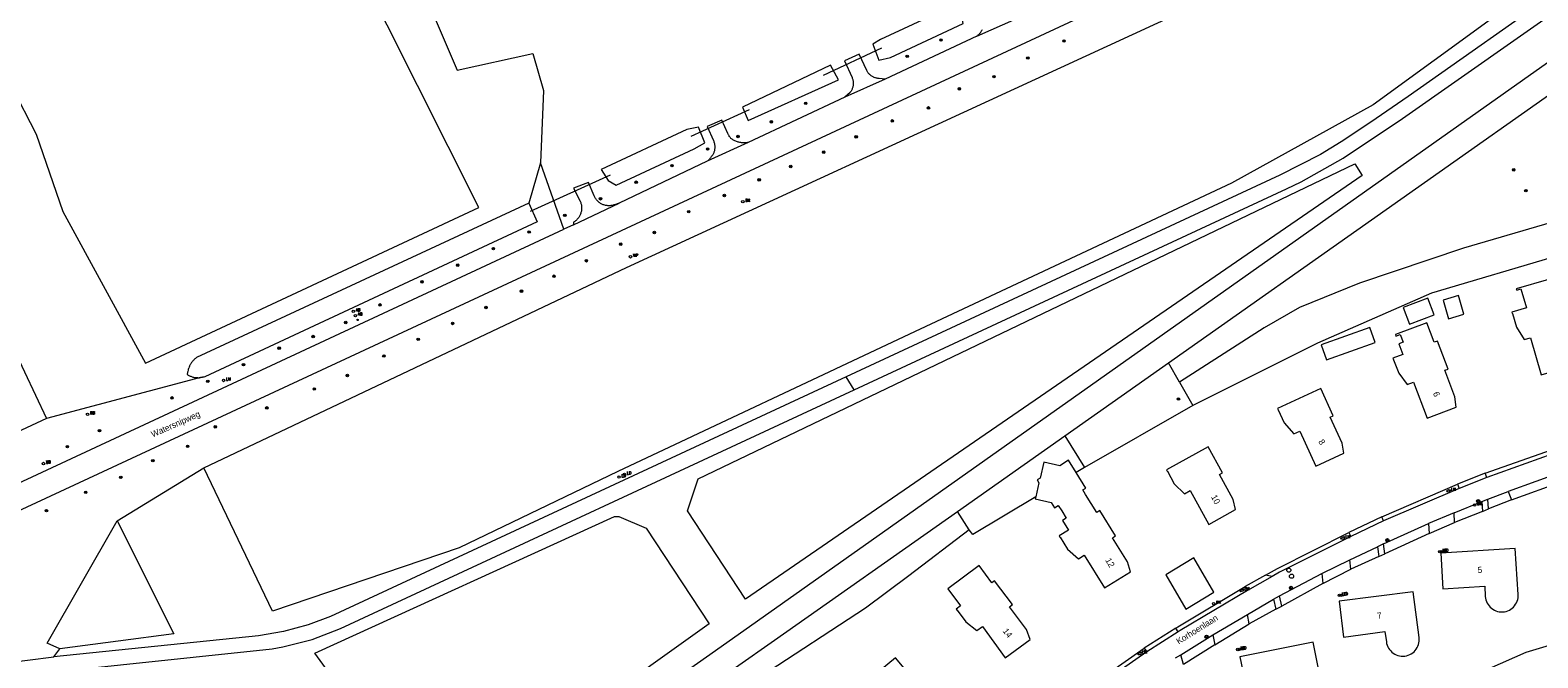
# Model space of a CAD drawing. Header units: metres. Extents: x 138165 to 154469, y 480134 to 494189.
# Tile 330 of 656: x 148554 to 148858, y 483884 to 484010. Entities that reach past the tile are written whole.
import ezdxf

# ---------------------------------------------------------------- set-up
doc = ezdxf.new("R2010")
doc.units = ezdxf.units.M
doc.header["$LTSCALE"] = 0.001
doc.header["$MEASUREMENT"] = 0
for name, color, linetype, lineweight in [('Level 5', 7, 'Continuous', 0), ('TOP-L-duiker', 7, 'Continuous', 0), ('TOP-L-topo objecten punt', 7, 'Continuous', 0), ('TOP-L-topo objecten vlak', 7, 'Continuous', 0), ('TOP-T-topo huisnummering naamgeving', 7, 'Continuous', 0)]:
    doc.layers.add(name, color=color, linetype=linetype, lineweight=lineweight)
doc.styles.add('Style-INTL_ISO', font='INTL_ISO.shx')
doc.styles.add('Style-STANDARD', font='STANDARD.shx')

# ---------------------------------------------------------------- blocks, each defined once
blk = doc.blocks.new('24')
at = {"layer": 'TOP-L-topo objecten punt', "color": 7, "linetype": 'Continuous', "lineweight": 0}
for radius in [0.025, 0.0182, 0.0115, 0.005]:
    blk.add_circle((0, 0), radius, dxfattribs=at)
blk = doc.blocks.new('39')
at = {"layer": 'TOP-L-topo objecten punt', "color": 7, "linetype": 'Continuous', "lineweight": 0}
for p, q in [((0.0175, 0.0175), (-0.0175, 0.0175)), ((-0.0175, 0.0175), (-0.0175, -0.0175)), ((0.0175, 0.0175), (0.0175, -0.0175)), ((0.0175, -0.0175), (-0.0175, -0.0175))]:
    blk.add_line(p, q, dxfattribs=at)
blk.add_circle((0, 0), 0.0332, dxfattribs=at)
blk = doc.blocks.new('72')
at = {"layer": 'TOP-L-topo objecten punt', "color": 7, "linetype": 'Continuous', "lineweight": 0}
blk.add_circle((0, 0), 0.025, dxfattribs=at)
at = {"layer": 'TOP-L-topo objecten punt', "color": 7, "linetype": 'Continuous', "lineweight": 0, "style": 'Style-STANDARD'}
blk.add_text('BK', height=0.06, dxfattribs=at).set_placement((0.0483, 0))
blk = doc.blocks.new('121')
at = {"layer": 'TOP-L-topo objecten punt', "color": 7, "linetype": 'Continuous', "lineweight": 0}
blk.add_circle((0, 0), 0.025, dxfattribs=at)
at = {"layer": 'TOP-L-topo objecten punt', "color": 7, "linetype": 'Continuous', "lineweight": 0, "style": 'Style-STANDARD'}
blk.add_text('LD', height=0.06, dxfattribs=at).set_placement((0.0483, 0))
blk = doc.blocks.new('*U13')
at = {"layer": 'Level 5', "color": 7, "linetype": 'Continuous', "lineweight": 0}
blk.add_circle((0, 0), 0.0415, dxfattribs=at)
blk = doc.blocks.new('150')
at = {"layer": 'Level 5', "color": 7, "linetype": 'Continuous', "lineweight": 0}
blk.add_blockref('*U13', (0, 0), dxfattribs=at)
blk = doc.blocks.new('73')
at = {"layer": 'TOP-L-topo objecten punt', "color": 7, "linetype": 'Continuous', "lineweight": 0}
blk.add_circle((0, 0), 0.025, dxfattribs=at)
at = {"layer": 'TOP-L-topo objecten punt', "color": 7, "linetype": 'Continuous', "lineweight": 0, "style": 'Style-STANDARD'}
blk.add_text('WP', height=0.06, dxfattribs=at).set_placement((0.0483, 0))
blk = doc.blocks.new('16')
at = {"layer": 'TOP-L-topo objecten punt', "color": 7, "linetype": 'Continuous', "lineweight": 0}
blk.add_circle((0, 0), 0.025, dxfattribs=at)
at = {"layer": 'TOP-L-topo objecten punt', "color": 7, "linetype": 'Continuous', "lineweight": 0, "style": 'Style-STANDARD'}
blk.add_text('LM', height=0.06, dxfattribs=at).set_placement((0.0483, 0))
blk = doc.blocks.new('10')
at = {"layer": 'TOP-L-topo objecten punt', "linetype": 'Continuous', "lineweight": 0}
blk.add_circle((0, 0), 0.0125, dxfattribs=at)
blk = doc.blocks.new('119')
at = {"layer": 'TOP-L-topo objecten punt', "color": 7, "linetype": 'Continuous', "lineweight": 0}
blk.add_circle((0, 0), 0.025, dxfattribs=at)
at = {"layer": 'TOP-L-topo objecten punt', "color": 7, "linetype": 'Continuous', "lineweight": 0, "style": 'Style-STANDARD'}
blk.add_text('KK', height=0.06, dxfattribs=at).set_placement((0.0483, 0))
blk = doc.blocks.new('11')
at = {"layer": 'TOP-L-topo objecten punt', "color": 7, "linetype": 'Continuous', "lineweight": 0}
blk.add_circle((0, 0), 0.025, dxfattribs=at)
at = {"layer": 'TOP-L-topo objecten punt', "color": 7, "linetype": 'Continuous', "lineweight": 0, "style": 'Style-STANDARD'}
blk.add_text('AB', height=0.06, dxfattribs=at).set_placement((0.0483, 0))
blk = doc.blocks.new('127')
at = {"layer": 'TOP-L-topo objecten punt', "color": 7, "linetype": 'Continuous', "lineweight": 0}
blk.add_circle((0, 0), 0.025, dxfattribs=at)
at = {"layer": 'TOP-L-topo objecten punt', "color": 7, "linetype": 'Continuous', "lineweight": 0, "style": 'Style-STANDARD'}
blk.add_text('RB', height=0.06, dxfattribs=at).set_placement((0.0483, 0))
blk = doc.blocks.new('14')
at = {"layer": 'TOP-L-topo objecten punt', "color": 7, "linetype": 'Continuous', "lineweight": 0}
blk.add_circle((0, 0), 0.025, dxfattribs=at)
at = {"layer": 'TOP-L-topo objecten punt', "color": 7, "linetype": 'Continuous', "lineweight": 0, "style": 'Style-STANDARD'}
blk.add_text('VB', height=0.06, dxfattribs=at).set_placement((0.0483, 0))

msp = doc.modelspace()

# ---------------------------------------------------------------- linework, layer by layer
at = {"layer": 'TOP-L-duiker', "flags": 128}
for points in [[(148713.75, 484001.17), (148725.48, 484006.65)], [(148698.78, 483994.19), (148687, 483988.78)], [(148654.71, 483973.76), (148670.85, 483981.12)]]:
    msp.add_lwpolyline(points, dxfattribs=at)
at = {"layer": 'TOP-L-topo objecten vlak', "flags": 128}
for points in [[(148776.88, 484109.61), (148623.55, 484040.37), (148639.94, 484002.13), (148655.16, 484005.49), (148657.35, 483998.07), (148656.73, 483983.49)], [(148545.95, 484010.93), (148550.26, 483998.81), (148555.2, 483989.24), (148560.55, 483973.7), (148577.19, 483943.18), (148644.33, 483974.53), (148613.51, 484035.84), (148600.04, 484053.58)], [(148844.52, 484049.59), (148534.04, 483905.3), (148533.52, 483905.08), (148533.12, 483904.91)], [(148849.01, 484042.98), (148860.53, 484021.46), (148824.4, 483995.2), (148795.9, 483979.42), (148731.08, 483949.05), (148672.34, 483921.43), (148640.36, 483906.02), (148602.78, 483893.27), (148588.92, 483922.13)], [(148588.92, 483922.13), (148674.04, 483962.46), (148849.01, 484042.98)], [(148865.92, 484023.68), (148865.52, 484023.5), (148865.54, 484022.88), (148865.48, 484021.97), (148865.43, 484021.64), (148865.34, 484021.32), (148865.22, 484021), (148865.15, 484020.86), (148864.98, 484020.57), (148864.78, 484020.3), (148864.55, 484020.05), (148864.49, 484019.98), (148864.23, 484019.77), (148863.95, 484019.58), (148863.66, 484019.42), (148863.35, 484019.29), (148831.47, 483996.83), (148823.96, 483991.66), (148817.95, 483987.75), (148813.81, 483985.19), (148805.65, 483981.02), (148718.28, 483940.45)], [(148719.92, 483937.84), (148806.94, 483978.27), (148809.95, 483979.7), (148818.39, 483984.46), (148830.33, 483992.4), (148865.32, 484016.99), (148865.53, 484017.17), (148865.77, 484017.33), (148866.03, 484017.47)], [(148723.69, 484007.35), (148724.9, 484004.15), (148727.21, 484004.72), (148741.87, 484011.54), (148740.98, 484015.62), (148725.23, 484008.31), (148723.69, 484007.35)], [(148744.59, 484008.98), (148752.66, 484012.57)], [(148783.21, 483943.27), (148870.9, 484004.99), (148868.49, 484009.92), (148700.43, 483891.26), (148693.1, 483886.11), (148644.97, 483852.27), (148649.04, 483848.9), (148689.16, 483877.13)], [(148745.66, 484010.27), (148745.59, 484010.14), (148745.51, 484010), (148745.43, 484009.87), (148745.35, 484009.74), (148745.25, 484009.62), (148745.16, 484009.5), (148745.05, 484009.38), (148744.95, 484009.27), (148744.83, 484009.17), (148744.71, 484009.07), (148744.59, 484008.98)], [(148744.59, 484008.98), (148726.14, 484000.34)], [(148697.39, 483994.72), (148698.57, 483992.05), (148716.73, 484000.23), (148715.14, 484003.16), (148697.39, 483994.72)], [(148726.14, 484000.34), (148724.93, 484000.48), (148724.79, 484000.49), (148724.65, 484000.5), (148724.51, 484000.52), (148724.37, 484000.54), (148724.23, 484000.58), (148724.1, 484000.62), (148723.96, 484000.66), (148723.83, 484000.72), (148723.7, 484000.78), (148723.58, 484000.85), (148723.46, 484000.92), (148723.34, 484001), (148723.23, 484001.09), (148723.12, 484001.18), (148723.01, 484001.27), (148722.91, 484001.38), (148722.82, 484001.48), (148722.73, 484001.59), (148722.65, 484001.71), (148722.57, 484001.83), (148722.5, 484001.95), (148722.44, 484002.08), (148720.93, 484005.4), (148717.99, 484004.03), (148719.48, 484000.69), (148719.53, 484000.56), (148719.58, 484000.42), (148719.62, 484000.28), (148719.65, 484000.14), (148719.68, 484000), (148719.7, 483999.86), (148719.71, 483999.71), (148719.72, 483999.57), (148719.72, 483999.42), (148719.71, 483999.28), (148719.7, 483999.14), (148719.68, 483998.99), (148719.65, 483998.85), (148719.62, 483998.71), (148719.57, 483998.57), (148719.53, 483998.44), (148719.47, 483998.3), (148719.41, 483998.17), (148719.34, 483998.04), (148719.27, 483997.92), (148719.19, 483997.8), (148719.11, 483997.68), (148718.05, 483996.69)], [(148726.14, 484000.34), (148718.05, 483996.69)], [(148718.05, 483996.69), (148698.57, 483987.62)], [(148698.57, 483987.62), (148698.4, 483987.59), (148698.23, 483987.56), (148698.07, 483987.54), (148697.89, 483987.53), (148697.73, 483987.52), (148697.55, 483987.52), (148697.38, 483987.53), (148697.21, 483987.54), (148697.05, 483987.57), (148696.88, 483987.59), (148696.71, 483987.63), (148696.55, 483987.67), (148696.38, 483987.72), (148696.22, 483987.78), (148696.06, 483987.84), (148695.9, 483987.91), (148695.75, 483987.98), (148695.6, 483988.06), (148695.45, 483988.15), (148695.31, 483988.24), (148695.17, 483988.34), (148695.08, 483988.43), (148694.99, 483988.52), (148694.91, 483988.62), (148694.84, 483988.72), (148694.76, 483988.82), (148694.7, 483988.93), (148694.64, 483989.04), (148694.58, 483989.15), (148694.53, 483989.27), (148694.48, 483989.39), (148693.27, 483992.09), (148690.3, 483990.81), (148691.56, 483987.98), (148691.62, 483987.84), (148691.67, 483987.7), (148691.72, 483987.56), (148691.76, 483987.42), (148691.79, 483987.27), (148691.81, 483987.12), (148691.83, 483986.98), (148691.84, 483986.83), (148691.85, 483986.68), (148691.84, 483986.53), (148691.83, 483986.38), (148691.81, 483986.24), (148691.79, 483986.09), (148691.76, 483985.95), (148691.72, 483985.8), (148691.67, 483985.66), (148691.62, 483985.52), (148691.56, 483985.39), (148691.49, 483985.25), (148691.42, 483985.12), (148691.34, 483985), (148691.25, 483984.88), (148691.16, 483984.76), (148691.07, 483984.62), (148690.98, 483984.5), (148690.87, 483984.37), (148690.77, 483984.25), (148690.66, 483984.13), (148690.54, 483984.02), (148690.42, 483983.91), (148690.3, 483983.81)], [(148668.98, 483982.19), (148670.37, 483979.94), (148671.96, 483979), (148687.7, 483986.33), (148689.8, 483987.55), (148688.54, 483990.65), (148686.23, 483990.2), (148668.98, 483982.19)], [(148698.57, 483987.62), (148690.3, 483983.81)], [(148656.73, 483983.49), (148654.37, 483975.4)], [(148661.46, 483970.14), (148656.73, 483983.49)], [(148690.3, 483983.81), (148672.6, 483975.41)], [(148820.73, 483983.33), (148822.23, 483980.96), (148698.03, 483895.73), (148686.34, 483913.49), (148688.47, 483919.94), (148820.73, 483983.33)], [(148672.6, 483975.41), (148671.65, 483975.08), (148671.5, 483975.03), (148671.35, 483974.98), (148671.2, 483974.95), (148671.05, 483974.91), (148670.9, 483974.89), (148670.74, 483974.88), (148670.59, 483974.87), (148670.43, 483974.87), (148670.28, 483974.87), (148670.13, 483974.89), (148669.97, 483974.91), (148669.82, 483974.94), (148669.67, 483974.97), (148669.52, 483975.02), (148669.38, 483975.07), (148669.23, 483975.13), (148669.09, 483975.19), (148668.96, 483975.27), (148668.82, 483975.34), (148668.69, 483975.43), (148668.57, 483975.52), (148668.45, 483975.62), (148668.33, 483975.72), (148668.22, 483975.83), (148668.12, 483975.95), (148668.02, 483976.06), (148667.93, 483976.19), (148667.84, 483976.32), (148667.76, 483976.45), (148667.69, 483976.59), (148667.62, 483976.72), (148667.56, 483976.87), (148666.41, 483979.57), (148663.4, 483978.39), (148664.72, 483975.78), (148664.78, 483975.64), (148664.83, 483975.49), (148664.88, 483975.34), (148664.92, 483975.19), (148664.96, 483975.04), (148664.98, 483974.89), (148665, 483974.73), (148665.02, 483974.58), (148665.02, 483974.42), (148665.02, 483974.26), (148665.01, 483974.11), (148664.99, 483973.95), (148664.97, 483973.8), (148664.93, 483973.65), (148664.89, 483973.49), (148664.85, 483973.35), (148664.8, 483973.2), (148664.74, 483973.06), (148664.67, 483972.91), (148664.6, 483972.78), (148664.52, 483972.64), (148664.43, 483972.51), (148664.34, 483972.39), (148664.24, 483972.27), (148664.14, 483972.15), (148664.03, 483972.04), (148663.91, 483971.93), (148663.79, 483971.83), (148663.67, 483971.73), (148663.54, 483971.65), (148663.41, 483971.56), (148663.39, 483971.05)], [(148892.4, 483976.62), (148881.84, 483976.32), (148863.31, 483972.36), (148842.61, 483966.36), (148821.7, 483959.28), (148809.6, 483954.37), (148802.47, 483950.33), (148785.45, 483939.36)], [(148537.24, 483974.32), (148557.24, 483932.05)], [(148654.37, 483975.4), (148587.49, 483944.34), (148587.39, 483944.26), (148587.3, 483944.19), (148587.23, 483944.14), (148587.13, 483944.05), (148587.02, 483943.94), (148586.95, 483943.87), (148586.84, 483943.76), (148586.77, 483943.68), (148586.68, 483943.58), (148586.61, 483943.49), (148586.54, 483943.4), (148586.48, 483943.32), (148586.39, 483943.19), (148586.32, 483943.09), (148586.27, 483943), (148586.19, 483942.87), (148586.14, 483942.77), (148586.08, 483942.65), (148586.02, 483942.54), (148585.98, 483942.44), (148585.89, 483942.22), (148585.85, 483942.12), (148585.81, 483941.99), (148585.77, 483941.86), (148585.75, 483941.78), (148585.69, 483941.55), (148585.66, 483941.39), (148585.64, 483941.26), (148585.62, 483941.16), (148585.61, 483941.03), (148585.6, 483940.9), (148585.71, 483940.83), (148585.8, 483940.79), (148585.91, 483940.73), (148586.02, 483940.68), (148586.19, 483940.6), (148586.3, 483940.56), (148586.44, 483940.51), (148586.6, 483940.46), (148586.74, 483940.41), (148586.88, 483940.38), (148587.06, 483940.34), (148587.2, 483940.32), (148587.33, 483940.3), (148587.5, 483940.28), (148587.63, 483940.28), (148587.79, 483940.27), (148587.89, 483940.27), (148588.06, 483940.27), (148588.24, 483940.28)], [(148654.37, 483975.4), (148656.08, 483971.61), (148589.14, 483940.46), (148588.94, 483940.4), (148588.81, 483940.37), (148588.7, 483940.35), (148588.57, 483940.33), (148588.46, 483940.31), (148588.34, 483940.29), (148588.24, 483940.28)], [(148663.39, 483971.05), (148672.6, 483975.41)], [(148524.9, 483906.62), (148661.46, 483970.14)], [(148663.39, 483971.05), (148661.46, 483970.14)], [(148873.81, 483930.08), (148863.76, 483963.74), (148861.99, 483964.91), (148836.15, 483957.3), (148813.2, 483947.19), (148788.13, 483934.67)], [(148854.82, 483947.94), (148856.12, 483948.32), (148858.29, 483940.87), (148864.24, 483942.61), (148864.19, 483944.7), (148862.59, 483950.19), (148863.26, 483950.39), (148861.58, 483956.15), (148860.91, 483955.96), (148859.71, 483960.05), (148853.24, 483958.15), (148853.33, 483957.86), (148854.19, 483958.12), (148855.31, 483954.32), (148852.37, 483953.45), (148852.45, 483953.17), (148852.49, 483953.18), (148853.3, 483950.41), (148854.82, 483947.94)], [(148830.45, 483954.41), (148831.72, 483951.04), (148836.68, 483952.91), (148835.41, 483956.27), (148830.45, 483954.41)], [(148838.55, 483955.9), (148839.62, 483952.15), (148842.69, 483953.03), (148841.63, 483956.78), (148838.55, 483955.9)], [(148813.95, 483946.89), (148815.02, 483943.87), (148824.82, 483947.36), (148823.75, 483950.38), (148813.95, 483946.89)], [(148837.39, 483947.63), (148836.74, 483947.39), (148835.22, 483951.34), (148828.92, 483948.94), (148829.02, 483948.66), (148829.86, 483948.98), (148830.46, 483947.41), (148829.62, 483947.09), (148830.43, 483944.94), (148828.4, 483944.17), (148828.51, 483943.89), (148828.55, 483943.9), (148829.58, 483941.2), (148831.29, 483938.88), (148832.54, 483939.35), (148835.31, 483932.11), (148841.11, 483934.33), (148840.9, 483936.41), (148838.87, 483941.76), (148839.53, 483942.01), (148837.39, 483947.63)], [(148762.3, 483928.58), (148783.21, 483943.27)], [(148785.45, 483939.36), (148783.21, 483943.27)], [(148588.24, 483940.28), (148557.24, 483932.05)], [(148718.28, 483940.45), (148614.43, 483892.24), (148609.95, 483890.52), (148604.99, 483889.18), (148599.93, 483888.36), (148558.7, 483884.08)], [(148719.92, 483937.84), (148718.28, 483940.45)], [(148556.22, 483880.8), (148602.69, 483885.7), (148604.84, 483886.1), (148610.75, 483887.63), (148616.47, 483889.78), (148719.92, 483937.84)], [(148785.45, 483939.36), (148788.13, 483934.67)], [(148808.42, 483928.97), (148809.65, 483929.53), (148812.86, 483922.48), (148818.49, 483925.08), (148818.15, 483927.13), (148815.77, 483932.32), (148816.4, 483932.61), (148813.9, 483938.08), (148805.17, 483934.05), (148805.29, 483933.79), (148805.32, 483933.8), (148806.52, 483931.17), (148808.42, 483928.97)], [(148788.13, 483934.67), (148766.3, 483922.19)], [(148557.24, 483932.05), (148521.35, 483915.39)], [(148740.69, 483913.38), (148762.3, 483928.58)], [(148762.3, 483928.58), (148766.3, 483922.19)], [(148786.41, 483916.92), (148787.58, 483917.56), (148791.31, 483910.76), (148796.73, 483913.77), (148796.26, 483915.79), (148793.49, 483920.78), (148794.1, 483921.12), (148791.18, 483926.39), (148782.81, 483921.73), (148782.95, 483921.47), (148782.99, 483921.48), (148784.38, 483918.94), (148786.41, 483916.92)], [(148786.88, 483845.85), (148788.66, 483847.33), (148806.03, 483858.95), (148823.81, 483869.76), (148837.42, 483877.22), (148855.22, 483885.04), (148883.45, 483893.47), (148881.89, 483925.14)], [(148846.97, 483921.04), (148862.79, 483926.66)], [(148863.01, 483925.84), (148847.3, 483920.2)], [(148571.45, 483911.47), (148588.92, 483922.13)], [(148764.6, 483921.17), (148763.05, 483923.65), (148761.29, 483922.55), (148758.09, 483923.29), (148757.35, 483920.09), (148756.73, 483919.7), (148757.11, 483919.09), (148756.47, 483916.32)], [(148766.3, 483922.19), (148764.6, 483921.17)], [(148862.75, 483921.37), (148851.6, 483917.4)], [(148756.47, 483916.32), (148756.37, 483915.88), (148759.57, 483915.15), (148760.22, 483914.1), (148760.99, 483914.58), (148761.71, 483913.46), (148762.59, 483912.04), (148761.83, 483911.57), (148763.04, 483909.62), (148761.18, 483908.45), (148761.34, 483908.2), (148761.37, 483908.22), (148762.89, 483905.77), (148765.05, 483903.86), (148766.2, 483904.58), (148770.3, 483897.98), (148775.54, 483901.24), (148774.96, 483903.23), (148771.94, 483908.07), (148772.54, 483908.44), (148769.35, 483913.55), (148768.76, 483913.18), (148766.51, 483916.79), (148765.95, 483917.68), (148766.54, 483918.05), (148764.6, 483921.17)], [(148826.15, 483912.26), (148841.42, 483918.82)], [(148846.97, 483921.04), (148841.42, 483918.82)], [(148841.42, 483918.82), (148841.73, 483918)], [(148847.3, 483920.2), (148841.73, 483918)], [(148847.3, 483920.2), (148846.97, 483921.04)], [(148852.29, 483915.71), (148862.72, 483919.45)], [(148756.47, 483916.32), (148743.79, 483908.75), (148743.07, 483909.69)], [(148841.73, 483918), (148826.53, 483911.45)], [(148840.72, 483913.08), (148846.29, 483915.36)], [(148846.29, 483915.36), (148847.52, 483915.84)], [(148846.29, 483915.36), (148846.42, 483913.34)], [(148847.52, 483915.84), (148851.6, 483917.4)], [(148847.67, 483913.88), (148847.52, 483915.84)], [(148852.29, 483915.71), (148847.67, 483913.88)], [(148851.6, 483917.4), (148852.29, 483915.71)], [(148618.91, 483874.3), (148611.26, 483884.84), (148671.66, 483912.36), (148672.54, 483912.34), (148678, 483910.02), (148690.72, 483890.72), (148643.66, 483857.16), (148641.62, 483855.88), (148639.12, 483856.12), (148618.91, 483874.3)], [(148689.16, 483877.13), (148696.02, 483881.95), (148703.84, 483887.45), (148740.69, 483913.38)], [(148743.07, 483909.69), (148740.69, 483913.38)], [(148826.15, 483912.26), (148819.54, 483909.11)], [(148826.53, 483911.45), (148826.15, 483912.26)], [(148840.72, 483913.08), (148835.57, 483910.94)], [(148840.82, 483911.15), (148840.72, 483913.08)], [(148846.42, 483913.34), (148840.82, 483911.15)], [(148846.42, 483913.34), (148847.67, 483913.88)], [(148559.94, 483885.71), (148557.4, 483886.85), (148571.45, 483911.47)], [(148571.45, 483911.47), (148582.89, 483888.76), (148571.67, 483887.27), (148559.94, 483885.71)], [(148743.07, 483909.69), (148730.9, 483900.38), (148722.18, 483893.87), (148701.06, 483880.08), (148704.37, 483875.32), (148695.79, 483866.26)], [(148802.74, 483900.56), (148805.14, 483901.89), (148819.54, 483909.11)], [(148819.54, 483909.11), (148819.92, 483908.34)], [(148826.53, 483911.45), (148819.92, 483908.34)], [(148826.52, 483906.84), (148835.57, 483910.94)], [(148835.57, 483910.94), (148835.67, 483908.94)], [(148835.67, 483908.94), (148840.82, 483911.15)], [(148819.92, 483908.34), (148805.57, 483901.12), (148804.07, 483900.29)], [(148819.7, 483903.63), (148825.3, 483906.27)], [(148826.52, 483906.84), (148825.3, 483906.27)], [(148825.3, 483906.27), (148825.55, 483904.27)], [(148826.79, 483904.85), (148826.52, 483906.84)], [(148835.67, 483908.94), (148826.79, 483904.85)], [(148788.29, 483904.02), (148782.65, 483900.59), (148786.7, 483893.69), (148792.33, 483897.12), (148788.29, 483904.02)], [(148814.1, 483900.85), (148819.7, 483903.63)], [(148819.94, 483901.73), (148819.7, 483903.63)], [(148825.55, 483904.27), (148819.94, 483901.73)], [(148825.55, 483904.27), (148826.79, 483904.85)], [(148847.05, 483895.92), (148847.12, 483895.58), (148847.23, 483895.25), (148847.38, 483894.93), (148847.55, 483894.63), (148847.76, 483894.35), (148847.99, 483894.1), (148848.25, 483893.87), (148848.54, 483893.67), (148848.84, 483893.49), (148849.15, 483893.35), (148849.49, 483893.25), (148849.83, 483893.18), (148850.17, 483893.15), (148850.52, 483893.15), (148850.87, 483893.19), (148851.2, 483893.26), (148851.54, 483893.37), (148851.85, 483893.52), (148852.15, 483893.69), (148852.43, 483893.9), (148852.69, 483894.13), (148852.92, 483894.39), (148853.12, 483894.68), (148853.29, 483894.98), (148853.43, 483895.3), (148853.54, 483895.63), (148853.61, 483895.97), (148853.64, 483896.32), (148853.64, 483896.66), (148853.03, 483905.92), (148838.05, 483904.98), (148838.47, 483897.8), (148846.88, 483898.31), (148847.01, 483896.25), (148847.05, 483895.92)], [(148740.62, 483893.46), (148740.65, 483893.48), (148742.37, 483891.16), (148744.64, 483889.39), (148745.73, 483890.2), (148750.34, 483883.92), (148755.32, 483887.62), (148754.61, 483889.6), (148751.19, 483894.19), (148751.76, 483894.61), (148748.17, 483899.43), (148747.61, 483899.02), (148745.05, 483902.47), (148738.75, 483897.8), (148741.32, 483894.35), (148740.44, 483893.7), (148740.62, 483893.46)], [(148802.74, 483900.56), (148798.68, 483898.27)], [(148804.07, 483900.29), (148799.09, 483897.47)], [(148804.07, 483900.29), (148802.74, 483900.56)], [(148805.59, 483896.36), (148814.1, 483900.85)], [(148814.1, 483900.85), (148814.28, 483898.86)], [(148814.28, 483898.86), (148819.94, 483901.73)], [(148784.68, 483889.89), (148785.08, 483890.14), (148798.68, 483898.27)], [(148799.09, 483897.47), (148785.55, 483889.39), (148785.16, 483889.14)], [(148798.68, 483898.27), (148799.09, 483897.47)], [(148814.28, 483898.86), (148806.03, 483894.31)], [(148833.44, 483886.27), (148833.56, 483886.6), (148833.64, 483886.94), (148833.69, 483887.28), (148833.7, 483887.63), (148833.67, 483887.98), (148832.5, 483897.17), (148817.58, 483895.28), (148818.48, 483888.1), (148826.79, 483889.18), (148827.08, 483887.11), (148827.14, 483886.81), (148827.24, 483886.48), (148827.37, 483886.15), (148827.53, 483885.85), (148827.73, 483885.56), (148827.95, 483885.29), (148828.2, 483885.05), (148828.48, 483884.84), (148828.77, 483884.66), (148829.08, 483884.5), (148829.41, 483884.39), (148829.75, 483884.3), (148830.09, 483884.25), (148830.44, 483884.24), (148830.79, 483884.27), (148831.13, 483884.33), (148831.47, 483884.42), (148831.79, 483884.56), (148832.1, 483884.72), (148832.38, 483884.91), (148832.65, 483885.14), (148832.89, 483885.39), (148833.1, 483885.66), (148833.29, 483885.96), (148833.44, 483886.27)], [(148799.09, 483892.65), (148804.38, 483895.71)], [(148804.38, 483895.71), (148805.59, 483896.36)], [(148804.38, 483895.71), (148804.82, 483893.7)], [(148804.82, 483893.7), (148806.03, 483894.31)], [(148806.03, 483894.31), (148805.59, 483896.36)], [(148792.14, 483888.51), (148799.09, 483892.65)], [(148799.48, 483890.74), (148799.09, 483892.65)], [(148804.82, 483893.7), (148799.48, 483890.74)], [(148784.68, 483889.89), (148778.3, 483885.88)], [(148785.16, 483889.14), (148778.86, 483885.12)], [(148785.16, 483889.14), (148784.68, 483889.89)], [(148785.68, 483884.53), (148792.14, 483888.51)], [(148792.14, 483888.51), (148792.57, 483886.55)], [(148792.57, 483886.55), (148799.48, 483890.74)], [(148558.7, 483884.08), (148559.94, 483885.71)], [(148764.83, 483876.42), (148778.3, 483885.88)], [(148778.86, 483885.12), (148765.74, 483875.98)], [(148778.3, 483885.88), (148778.86, 483885.12)], [(148792.57, 483886.55), (148786.26, 483882.6)], [(148814.17, 483878), (148812.37, 483887.08), (148797.6, 483884.12), (148799.02, 483877.04)], [(148536.26, 483880.05), (148539.33, 483880.93), (148543.8, 483882.04), (148548.12, 483882.75), (148558.7, 483884.08)], [(148732.07, 483879.33), (148728.2, 483883.94), (148720.82, 483877.79), (148721.02, 483877.56), (148721.05, 483877.58), (148722.89, 483875.36), (148725.26, 483873.72), (148726.32, 483874.59), (148731.27, 483868.6), (148736.03, 483872.58), (148735.21, 483874.49), (148731.54, 483878.88), (148732.07, 483879.33)], [(148784.59, 483883.88), (148785.68, 483884.53)], [(148786.26, 483882.6), (148785.68, 483884.53)]]:
    msp.add_lwpolyline(points, dxfattribs=at)

# ---------------------------------------------------------------- block references
at = {"layer": 'TOP-L-topo objecten punt', "xscale": 10, "yscale": 10, "zscale": 10}
for name, p in [('24', (148737.4, 484008.2)), ('24', (148762.16, 484008.03)), ('24', (148730.59, 484004.93)), ('24', (148754.87, 484004.6)), ('24', (148748.05, 484000.84)), ('24', (148741.09, 483998.39)), ('24', (148710.15, 483995.49)), ('24', (148734.86, 483994.56)), ('24', (148703.23, 483991.76)), ('24', (148727.59, 483991.94)), ('24', (148696.51, 483988.8)), ('24', (148720.31, 483988.74)), ('24', (148690.39, 483986.28)), ('24', (148713.77, 483985.65)), ('24', (148683.2, 483982.94)), ('24', (148707.13, 483982.76)), ('24', (148852.72, 483982.09)), ('24', (148676.01, 483979.6)), ('24', (148700.78, 483980.08)), ('24', (148668.82, 483976.27)), ('24', (148693.77, 483976.93)), ('72', (148697.49, 483975.68)), ('24', (148855.18, 483977.91)), ('24', (148661.63, 483972.93)), ('24', (148686.58, 483973.68)), ('24', (148654.44, 483969.59)), ('24', (148672.89, 483967.14)), ('24', (148679.67, 483969.48)), ('24', (148647.25, 483966.25)), ('24', (148665.98, 483963.8)), ('73', (148674.86, 483964.6)), ('24', (148640.06, 483962.91)), ('24', (148659.44, 483960.69)), ('24', (148632.87, 483959.57)), ('24', (148652.9, 483957.68)), ('24', (148624.42, 483954.92)), ('24', (148645.75, 483954.39)), ('24', (148617.51, 483951.37)), ('11', (148619.03, 483953.62)), ('11', (148619.46, 483952.76)), ('10', (148619.9, 483951.9)), ('24', (148610.96, 483948.55)), ('24', (148639.03, 483951.19)), ('24', (148604.11, 483946.22)), ('24', (148632.11, 483947.99)), ('24', (148596.92, 483942.88)), ('24', (148625.2, 483944.65)), ('24', (148589.73, 483939.54)), ('16', (148592.92, 483939.72)), ('24', (148617.85, 483940.71)), ('24', (148582.54, 483936.21)), ('24', (148611.18, 483938.01)), ('127', (148565.52, 483932.9)), ('24', (148601.62, 483934.2)), ('24', (148785.21, 483935.99)), ('24', (148591.24, 483930.39)), ('24', (148567.93, 483929.6)), ('24', (148561.46, 483926.4)), ('24', (148585.68, 483926.47)), ('16', (148556.65, 483923)), ('14', (148556.65, 483923)), ('24', (148578.66, 483923.58)), ('121', (148673.62, 483920.81)), ('24', (148572.21, 483920.22)), ('121', (148672.56, 483920.29)), ('24', (148565.14, 483917.22)), ('10', (148839.33, 483917.44)), ('16', (148839.6, 483917.5)), ('10', (148839.9, 483917.61)), ('72', (148844.85, 483914.65)), ('39', (148845.58, 483915.42)), ('24', (148557.24, 483913.53)), ('10', (148817.99, 483907.93)), ('16', (148818.34, 483907.98)), ('10', (148818.59, 483908.2)), ('39', (148827.28, 483907.57)), ('121', (148837.85, 483905.26)), ('121', (148838.16, 483905.26)), ('150', (148807.44, 483901.55)), ('150', (148807.99, 483900.33)), ('10', (148797.7, 483897.33)), ('16', (148798.02, 483897.51)), ('10', (148798.31, 483897.61)), ('39', (148807.88, 483897.99)), ('121', (148817.63, 483896.48)), ('121', (148817.94, 483896.49)), ('119', (148792.3, 483894.81)), ('39', (148790.86, 483888.16)), ('16', (148777.42, 483884.78)), ('10', (148777.69, 483885.01)), ('10', (148778.38, 483885.28)), ('121', (148797.17, 483885.59)), ('121', (148797.48, 483885.62)), ('10', (148777.2, 483884.61))]:
    msp.add_blockref(name, p, dxfattribs=at)

# ---------------------------------------------------------------- texts
at = {"layer": 'TOP-T-topo huisnummering naamgeving', "style": 'Style-INTL_ISO'}
for s, rotation, p in [('6', 291.7, (148836.43, 483937.16)), ('Watersnipweg', 23.9, (148578.65, 483928.24)), ('8', 301.1, (148813.32, 483927.4)), ('10', 297.6, (148791.73, 483916.32)), ('12', 300.3, (148770.43, 483903.55)), ('5', 4.5, (148845.51, 483900.94)), ('Korhoenlaan', 32.1, (148785.27, 483886.57)), ('7', 7.8, (148825.29, 483891.72)), ('14', 307.6, (148749.75, 483889.26))]:
    msp.add_text(s, height=1.25, rotation=rotation, dxfattribs=at).set_placement(p)

doc.saveas('drawing.dxf')
